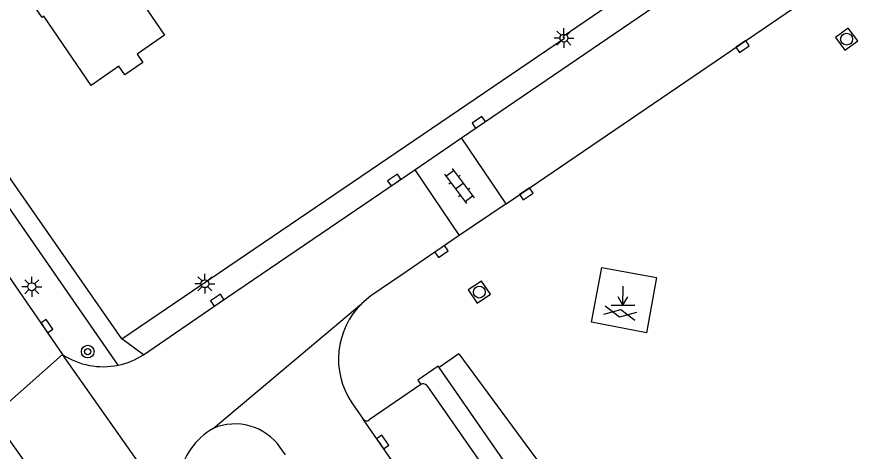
# Model space of a CAD drawing. Extents: x 136000 to 138005, y 398500 to 400500.
# Drawn here: x 137917.1 to 137971.2, y 399735.3 to 399762.6 of the extents above; entities that cross this region are included whole.
import ezdxf

# ---------------------------------------------------------------- set-up
doc = ezdxf.new("R2010")
doc.units = 0
for name, color, linetype in [('gg-bbg-hoofdgebouw', 7, 'Continuous'), ('gg-knt-verharding', 7, 'Continuous'), ('gg-knt-verharding nz', 7, 'Continuous'), ('gg-kwrk-kunstwerk', 7, 'Continuous'), ('gt-grn-groengrens', 7, 'Continuous'), ('gt-grn-weggrens', 7, 'Continuous'), ('gt-symb-boom', 7, 'Continuous'), ('gt-symb-gesloten verharding', 7, 'Continuous'), ('gt-symb-klinker verharding', 7, 'Continuous'), ('gt-symb-kolk', 7, 'Continuous'), ('gt-symb-lichtmast', 7, 'Continuous'), ('gt-symb-markant object', 7, 'Continuous'), ('gt-symb-rioolschacht', 7, 'Continuous')]:
    doc.layers.add(name, color=color, linetype=linetype)

# ---------------------------------------------------------------- blocks, each defined once
blk = doc.blocks.new('gt0-KOLK')
at = {"layer": 'gt-symb-kolk'}
blk.add_lwpolyline([(0, 0), (0.375, 0), (0.375, 0.4), (-0.375, 0.4), (-0.375, 0), (0, 0)], dxfattribs=at)
blk = doc.blocks.new('gt0-LMAST')
at = {"layer": 'gt-symb-lichtmast'}
for p, q in [((-0.005, 0.246), (-0.005, 0.621)), ((-0.182, 0.173), (-0.447, 0.438)), ((0.172, 0.173), (0.437, 0.438)), ((-0.255, -0.004), (-0.63, -0.004)), ((-0.182, -0.181), (-0.447, -0.446)), ((-0.005, -0.254), (-0.005, -0.629)), ((0.437, -0.446), (0.172, -0.181)), ((0.245, -0.004), (0.62, -0.004))]:
    blk.add_line(p, q, dxfattribs=at)
blk.add_circle((-0.005, -0.004), 0.25, dxfattribs=at)
blk = doc.blocks.new('gt0-GESVH1')
at = {"layer": 'gt-symb-gesloten verharding'}
for p, q in [((-0.992, -0.261), (0.008, 0.239)), ((0.008, -0.261), (-0.992, 0.239)), ((0.008, 0.239), (1.008, -0.261)), ((1.008, 0.239), (0.008, -0.261))]:
    blk.add_line(p, q, dxfattribs=at)
blk = doc.blocks.new('gt0-MARKOB')
at = {"layer": 'gt-symb-markant object'}
for p, q in [((0, 0), (0, 1.2)), ((-0.75, 0), (0.75, 0)), ((0, 0), (-0.3, 0.52)), ((0, 0), (0.3, 0.52))]:
    blk.add_line(p, q, dxfattribs=at)
blk = doc.blocks.new('gt0-RS')
at = {"layer": 'gt-symb-rioolschacht'}
blk.add_lwpolyline([(-0.5, -0.5), (0.5, -0.5), (0.5, 0.5), (-0.5, 0.5)], close=True, dxfattribs=at)
blk.add_circle((0, 0), 0.375, dxfattribs=at)
blk = doc.blocks.new('gt0-KL1')
at = {"layer": 'gt-symb-klinker verharding'}
for p, q in [((-1.15, 0.3), (1.15, 0.3)), ((-1, -0.3), (-1, 0.3)), ((-0.5, 0.3), (-0.5, 0.45)), ((0, -0.3), (0, 0.3)), ((0.5, 0.3), (0.5, 0.45)), ((1, -0.3), (1, 0.3)), ((-1.15, -0.3), (1.15, -0.3)), ((-0.5, -0.45), (-0.5, -0.3)), ((0.5, -0.45), (0.5, -0.3))]:
    blk.add_line(p, q, dxfattribs=at)
blk = doc.blocks.new('gt0-BOOM')
at = {"layer": 'gt-symb-boom'}
for radius in [0.4, 0.2]:
    blk.add_circle((0, 0), radius, dxfattribs=at)

msp = doc.modelspace()

# ---------------------------------------------------------------- linework, layer by layer
at = {"layer": 'gg-bbg-hoofdgebouw'}
msp.add_lwpolyline([(137926.1, 399767.69), (137923.41, 399765.86), (137926.38, 399761.51), (137924.65, 399760.32), (137925.01, 399759.8), (137923.87, 399759.01), (137923.49, 399759.56), (137921.75, 399758.34), (137918.77, 399762.7), (137918.66, 399762.62), (137914.37, 399768.87), (137915.74, 399769.81), (137911.67, 399775.7)], dxfattribs=at)
at = {"layer": 'gg-knt-verharding'}
for p, q in [((137947.906, 399750.91), (138000, 399786.363)), ((137923.453, 399740.748), (137908.866, 399761.777)), ((137906.827, 399760.302), (137919.95, 399741.42)), ((137942.15, 399753.045), (137945.089, 399755.049)), ((137947.906, 399750.91), (137945.089, 399755.049)), ((137942.15, 399753.045), (137944.946, 399748.899)), ((137947.906, 399750.91), (137944.946, 399748.899)), ((137944.946, 399748.899), (137941.261, 399746.39)), ((137952.698, 399727.657), (137943.67, 399740.595)), ((137942.514, 399739.538), (137939.278, 399737.299)), ((137938.168, 399738.384), (137938.886, 399737.349)), ((137934.007, 399735.099), (137933.672, 399735.568))]:
    msp.add_line(p, q, dxfattribs=at)
for points in [[(137923.682, 399742.408), (137900.99, 399774.99), (137900.26, 399774.48), (137891.79, 399786.68), (137892.29, 399787.01), (137863.31, 399828.57), (137855.12, 399839.47), (137844.28, 399852.98), (137839.78, 399855.4), (137833.85, 399861.62)], [(137923.682, 399742.408), (137951.574, 399761.334), (137951.488, 399761.457), (137993.919, 399790.37)], [(137945.089, 399755.049), (137994.008, 399788.371), (137995.29, 399789.229)], [(137925.048, 399741.408), (137929.813, 399744.677), (137942.15, 399753.045)], [(137941.261, 399746.39), (137939.383, 399745.112), (137938.817, 399744.638)], [(137943.67, 399740.595), (137943.607, 399740.685), (137942.333, 399739.797), (137942.514, 399739.538)], [(137942.892, 399739.469), (137958.519, 399717.059), (137954.786, 399714.525)], [(137915.527, 399737.521), (137918.062, 399733.98), (137923.177, 399726.533)]]:
    msp.add_lwpolyline(points, dxfattribs=at)
for centre, radius, start, end in [((137942.252, 399741.121), 4.916, 134.3204, 213.8304), ((137922.508, 399745.291), 4.64, 236.5354, 281.7457), ((137922.507, 399745.291), 4.641, 281.7613, 303.1976), ((137942.665, 399739.295), 0.286, 37.5142, 121.7961), ((137939.108, 399737.527), 0.285, 218.7672, 306.695), ((137931.633, 399732.953), 4.402, 119.8707, 169.789), ((137930.811, 399733.547), 3.503, 35.2449, 113.0432)]:
    msp.add_arc(centre, radius, start, end, dxfattribs=at)
at = {"layer": 'gg-knt-verharding nz'}
msp.add_lwpolyline([(137954.786, 399714.525), (137948.638, 399723.321), (137938.886, 399737.349)], dxfattribs=at)
at = {"layer": 'gg-kwrk-kunstwerk'}
msp.add_lwpolyline([(137953.929, 399746.902), (137957.367, 399746.26), (137956.739, 399742.792), (137953.284, 399743.444), (137953.929, 399746.902)], dxfattribs=at)
at = {"layer": 'gt-grn-groengrens'}
for q in [(137943.67, 399740.595), (137954.309, 399728.782)]:
    msp.add_line((137944.914, 399741.46), q, dxfattribs=at)
at = {"layer": 'gt-grn-weggrens'}
for p, q in [((137929.44, 399736.77), (137938.817, 399744.638)), ((137925.048, 399741.408), (137923.682, 399742.408)), ((137915.527, 399737.521), (137919.95, 399741.42)), ((137928.081, 399729.902), (137919.95, 399741.42))]:
    msp.add_line(p, q, dxfattribs=at)

# ---------------------------------------------------------------- block references
at = {"layer": 'gt-symb-boom'}
msp.add_blockref('gt0-BOOM', (137921.536, 399741.6), dxfattribs=at)
at = {"layer": 'gt-symb-gesloten verharding', "rotation": -11.119059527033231}
msp.add_blockref('gt0-GESVH1', (137955.073, 399744.025), dxfattribs=at)
at = {"layer": 'gt-symb-klinker verharding', "rotation": -53.21030035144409}
msp.add_blockref('gt0-KL1', (137944.948, 399752.026), dxfattribs=at)
at = {"layer": 'gt-symb-kolk'}
for p, rotation in [((137962.68, 399760.961), -145.76161069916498), ((137946.284, 399755.863), 34.27869442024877), ((137940.963, 399752.236), 34.13322304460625), ((137949.056, 399751.691), -145.7682821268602), ((137943.712, 399748.061), -145.80858761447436), ((137929.813, 399744.677), 34.45324988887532), ((137918.804, 399743.094), -56.21457203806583), ((137939.955, 399735.8), -55.16399063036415)]:
    msp.add_blockref('gt0-KOLK', p, dxfattribs=dict(at, rotation=rotation))
at = {"layer": 'gt-symb-lichtmast'}
for p in [(137951.546, 399761.337), (137928.921, 399745.879), (137918.018, 399745.685)]:
    msp.add_blockref('gt0-LMAST', p, dxfattribs=at)
at = {"layer": 'gt-symb-markant object', "rotation": -0.34377055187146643}
msp.add_blockref('gt0-MARKOB', (137955.258, 399744.521), dxfattribs=at)
at = {"layer": 'gt-symb-rioolschacht'}
for p, rotation in [((137969.344, 399761.263), -143.62293246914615), ((137946.208, 399745.349), 34.484908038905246)]:
    msp.add_blockref('gt0-RS', p, dxfattribs=dict(at, rotation=rotation))

doc.saveas('drawing.dxf')
